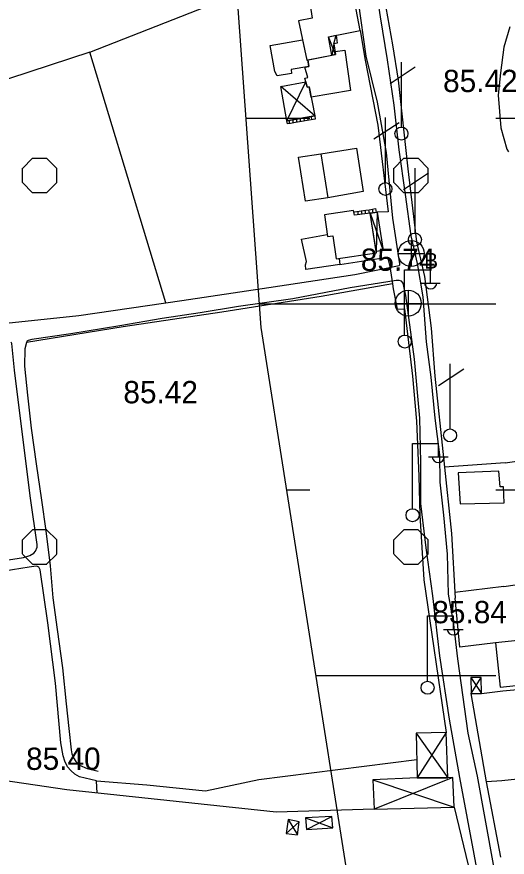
# Model space of a CAD drawing. Extents: x 417995 to 421451, y 4454518 to 4458015.
# Drawn here: x 419603.5 to 419735.5, y 4457408 to 4457634.2 of the extents above; entities that cross this region are included whole.
import ezdxf

# ---------------------------------------------------------------- set-up
doc = ezdxf.new("R2010")
doc.units = 0
for name, color, linetype in [('B_Ahir', 7, 'Continuous'), ('B_Betonzemin', 7, 'Continuous'), ('B_Kapi', 7, 'Continuous'), ('B_Merdiven', 7, 'Continuous'), ('B_Mesken', 7, 'Continuous'), ('B_Sundurma', 7, 'Continuous'), ('Egri_1m', 7, 'Continuous'), ('S_Elektrik_Diregi', 7, 'Continuous'), ('S_Rogar_Kapagi', 7, 'Continuous'), ('S_Rogar_Kapagi_Buski', 7, 'Continuous'), ('S_Telefon_Diregi', 7, 'Continuous'), ('Sinir_itirazli_Mulkiyet', 7, 'Continuous'), ('Sinir_Tel_bir_taraf', 7, 'Continuous'), ('SN_TASKIN', 7, 'Continuous'), ('SN_TR_TASKIN', 7, 'Continuous'), ('TR_TARIMALANI', 7, 'Continuous'), ('Y_Kot_Noktasi', 7, 'Continuous'), ('Y_Yol_Kotu', 7, 'Continuous'), ('Yol_Sose', 7, 'Continuous'), ('Yol_Toprak_Duz', 7, 'Continuous'), ('Yol_Toprak_Kesik', 7, 'Continuous')]:
    doc.layers.add(name, color=color, linetype=linetype)

msp = doc.modelspace()

# ---------------------------------------------------------------- linework, layer by layer
at = {"layer": 'B_Ahir'}
for points in [[(419685.38, 4457597.35), (419687.22, 4457585.45), (419681.23, 4457584.54), (419679.39, 4457596.43)], [(419680.12, 4457574.32), (419687.08, 4457575.63), (419687.17, 4457575.02), (419688.63, 4457575.2), (419689.45, 4457569.04), (419690.28, 4457569.16), (419690.51, 4457567.52), (419681.33, 4457566.19), (419681.25, 4457567.41), (419681.48, 4457568.29)]]:
    msp.add_lwpolyline(points, close=True, dxfattribs=at)
at = {"layer": 'B_Betonzemin'}
msp.add_lwpolyline([(419685.38, 4457597.35), (419695, 4457598.82), (419696.75, 4457587.16), (419687.22, 4457585.45)], dxfattribs=at)
at = {"layer": 'B_Kapi'}
for points in [[(419703.93, 4457566.98), (419704.68, 4457562.34)], [(419704.86, 4457560.95), (419705.91, 4457555.46)]]:
    msp.add_lwpolyline(points, dxfattribs=at)
at = {"layer": 'B_Merdiven'}
for p, q in [((419678.78, 4457606.65), (419678.85, 4457605.83)), ((419679.77, 4457606.84), (419679.84, 4457605.98)), ((419680.75, 4457607.02), (419680.83, 4457606.14)), ((419681.74, 4457607.2), (419681.82, 4457606.3)), ((419682.73, 4457607.38), (419682.81, 4457606.45)), ((419683.72, 4457607.56), (419683.8, 4457606.61)), ((419676.8, 4457606.29), (419676.87, 4457605.46)), ((419677.79, 4457606.47), (419677.86, 4457605.64)), ((419695.21, 4457581.84), (419695.37, 4457580.9)), ((419696.2, 4457581.97), (419696.36, 4457581.04)), ((419697.19, 4457582.1), (419697.35, 4457581.18)), ((419698.18, 4457582.24), (419698.34, 4457581.32)), ((419699.17, 4457582.42), (419699.34, 4457581.44))]:
    msp.add_line(p, q, dxfattribs=at)
for points in [[(419683.72, 4457607.56), (419683.8, 4457606.61), (419678.57, 4457605.78), (419677.21, 4457605.51), (419676.4, 4457605.4), (419676.23, 4457606.19)], [(419694.38, 4457580.76), (419694.22, 4457581.69), (419694.39, 4457581.73), (419697.47, 4457582.13), (419698.37, 4457582.26), (419700.07, 4457582.59), (419700.27, 4457581.55), (419698.67, 4457581.36)]]:
    msp.add_lwpolyline(points, close=True, dxfattribs=at)
at = {"layer": 'B_Mesken'}
for points in [[(419682.07, 4457640.36), (419683.04, 4457633.83), (419679.39, 4457633.14), (419681.6, 4457622.53), (419688.29, 4457623.88), (419687.43, 4457628.81), (419695.96, 4457630.51), (419693.68, 4457642.4)], [(419681.6, 4457622.53), (419681.89, 4457622.59), (419682.16, 4457620.83), (419677.41, 4457620), (419677.49, 4457618.97), (419673.58, 4457618.29), (419673.01, 4457619.48), (419671.7, 4457626.49), (419680.46, 4457627.99)], [(419682.74, 4457612.53), (419682.18, 4457615.38), (419681.71, 4457615.3), (419681.34, 4457616.69), (419681.08, 4457617.7), (419681.84, 4457617.83), (419681.06, 4457620.64), (419682.16, 4457620.83), (419681.89, 4457622.59), (419688.29, 4457623.88), (419689.31, 4457624.09), (419689.19, 4457624.87), (419691.79, 4457625.19), (419693.31, 4457614.38)], [(419686.31, 4457580.85), (419687.17, 4457575.02), (419688.63, 4457575.2), (419689.45, 4457569.04), (419700.34, 4457570.68), (419698.67, 4457581.36), (419694.38, 4457580.76), (419694.16, 4457582.02)], [(419722.36, 4457511.39), (419722.83, 4457503.05), (419734.76, 4457503.33), (419734.56, 4457507.68), (419733.66, 4457507.63), (419733.3, 4457511.86)], [(419732.35, 4457465.66), (419733.62, 4457453.77), (419749.95, 4457455.46), (419748.72, 4457467.36)]]:
    msp.add_lwpolyline(points, close=True, dxfattribs=at)
at = {"layer": 'B_Sundurma'}
for p, q in [((419688.88, 4457626.9), (419689.47, 4457629.22)), ((419689.31, 4457624.09), (419687.43, 4457628.81)), ((419688.88, 4457626.9), (419688.29, 4457623.88)), ((419676.23, 4457606.19), (419681.34, 4457616.69)), ((419683.72, 4457607.56), (419674.56, 4457615.46)), ((419698.67, 4457581.36), (419702.12, 4457571.29)), ((419700.55, 4457581.59), (419700.29, 4457570.99)), ((419725.7, 4457456.3), (419728.65, 4457452.02)), ((419725.87, 4457451.99), (419728.55, 4457456.31)), ((419719.14, 4457441.51), (419711.31, 4457429.33)), ((419711.02, 4457441.31), (419719.53, 4457429.35)), ((419699.38, 4457428.77), (419721.25, 4457421.4)), ((419720.93, 4457429.37), (419699.73, 4457420.92)), ((419681.54, 4457415.37), (419688.3, 4457418.92)), ((419676.06, 4457414.35), (419679.52, 4457417.49)), ((419676.57, 4457418.12), (419679.08, 4457413.96)), ((419681.24, 4457418.55), (419688.62, 4457415.86))]:
    msp.add_line(p, q, dxfattribs=at)
for points in [[(419689.47, 4457629.22), (419689.8, 4457627.09), (419688.88, 4457626.9), (419689.31, 4457624.09), (419688.29, 4457623.88), (419687.43, 4457628.81)], [(419683.72, 4457607.56), (419676.23, 4457606.19), (419674.56, 4457615.46), (419681.34, 4457616.69), (419681.71, 4457615.3), (419682.18, 4457615.38)], [(419698.67, 4457581.36), (419700.55, 4457581.59), (419702.12, 4457571.29), (419700.29, 4457570.99)], [(419725.7, 4457456.3), (419725.87, 4457451.99), (419728.65, 4457452.02), (419728.55, 4457456.31)], [(419711.02, 4457441.31), (419711.31, 4457429.33), (419719.53, 4457429.35), (419719.14, 4457441.51)], [(419711.31, 4457429.33), (419699.38, 4457428.77), (419699.73, 4457420.92), (419721.25, 4457421.4), (419720.93, 4457429.37), (419719.53, 4457429.35)], [(419681.24, 4457418.55), (419681.54, 4457415.37), (419688.62, 4457415.86), (419688.3, 4457418.92)], [(419676.57, 4457418.12), (419676.06, 4457414.35), (419679.08, 4457413.96), (419679.52, 4457417.49)]]:
    msp.add_lwpolyline(points, close=True, dxfattribs=at)
at = {"layer": 'Egri_1m'}
msp.add_spline([(419498.02, 4457542.28), (419504.81, 4457544.49), (419514.43, 4457548.58), (419524.56, 4457553.12), (419537.44, 4457558.92), (419547.43, 4457563.74), (419550.22, 4457565.35), (419552.73, 4457567.29), (419554.92, 4457569.43), (419556.12, 4457571.1), (419557.02, 4457572.79), (419557.68, 4457575.01), (419558.05, 4457577.59), (419558.31, 4457581.28), (419558.48, 4457585.33), (419558.49, 4457591.61), (419558.17, 4457598.24), (419557.08, 4457604.86), (419555.55, 4457611.27), (419554.31, 4457616), (419553.4, 4457618.49), (419552.2, 4457620.86), (419550.28, 4457623.51), (419546.52, 4457627.49), (419542.63, 4457631.2), (419540.25, 4457633.7), (419538.58, 4457635.72), (419537.5, 4457637.39), (419536.72, 4457639.14), (419536.22, 4457641.6), (419536.15, 4457644.29), (419536.64, 4457647.97), (419537.22, 4457650.07), (419538.07, 4457651.99), (419540.07, 4457655.26), (419541.32, 4457656.7), (419543.4, 4457658.42), (419548.19, 4457662.02), (419553.1, 4457665.73), (419558.31, 4457669.69), (419564.46, 4457674.45), (419571.87, 4457680.32), (419577.86, 4457685.16), (419582.62, 4457689.14), (419588.22, 4457694.23), (419594.08, 4457700.09), (419598.37, 4457704.75), (419601.95, 4457709.23), (419605.32, 4457714.17), (419608.33, 4457719.34)], degree=3, dxfattribs=at)
at = {"layer": 'S_Elektrik_Diregi'}
for p, q in [((419707.93, 4457548.62), (419707.93, 4457566.12)), ((419707.93, 4457566.12), (419714.93, 4457566.12)), ((419714.93, 4457562.62), (419714.93, 4457566.12)), ((419712.27, 4457562.48), (419717.52, 4457562.48)), ((419710.02, 4457501.86), (419710.02, 4457519.36)), ((419710.02, 4457519.36), (419717.02, 4457519.36)), ((419717.02, 4457515.86), (419717.02, 4457519.36)), ((419714.36, 4457515.72), (419719.61, 4457515.72)), ((419714.07, 4457455.42), (419714.07, 4457472.92)), ((419714.07, 4457472.92), (419721.07, 4457472.92)), ((419721.07, 4457469.42), (419721.07, 4457472.92)), ((419718.41, 4457469.28), (419723.66, 4457469.28))]:
    msp.add_line(p, q, dxfattribs=at)
for centre in [(419707.96, 4457546.79), (419710.06, 4457500.03), (419714.1, 4457453.59)]:
    msp.add_circle(centre, 1.75, dxfattribs=at)
for centre in [(419714.93, 4457562.64), (419717.02, 4457515.87), (419721.07, 4457469.44)]:
    msp.add_arc(centre, 1.66, 184.8384, 355.1464, dxfattribs=at)
at = {"layer": 'S_Rogar_Kapagi'}
for p, q in [((419708.94, 4457553.58), (419708.94, 4457560.58)), ((419705.37, 4457557.04), (419712.37, 4457557.04))]:
    msp.add_line(p, q, dxfattribs=at)
msp.add_circle((419708.89, 4457557.11), 3.5, dxfattribs=at)
at = {"layer": 'S_Rogar_Kapagi_Buski'}
for p, q in [((419709.68, 4457573.99), (419709.68, 4457566.99)), ((419706.18, 4457570.49), (419713.18, 4457570.49))]:
    msp.add_line(p, q, dxfattribs=at)
msp.add_circle((419709.68, 4457570.49), 3.5, dxfattribs=at)
at = {"layer": 'S_Telefon_Diregi'}
for p, q in [((419703.99, 4457616.25), (419710.75, 4457620.7)), ((419707.11, 4457604.53), (419707.11, 4457622.03)), ((419702.77, 4457589.6), (419702.77, 4457607.1)), ((419699.66, 4457601.32), (419706.41, 4457605.77)), ((419710.72, 4457575.99), (419710.72, 4457593.49)), ((419707.6, 4457587.71), (419714.36, 4457592.16)), ((419717.07, 4457534.99), (419723.83, 4457539.44)), ((419720.19, 4457523.27), (419720.19, 4457540.77))]:
    msp.add_line(p, q, dxfattribs=at)
for centre in [(419707.07, 4457602.78), (419702.74, 4457587.85), (419710.68, 4457574.24), (419720.15, 4457521.52)]:
    msp.add_circle(centre, 1.75, dxfattribs=at)
at = {"layer": 'Sinir_itirazli_Mulkiyet'}
for points in [[(419616.36, 4457788.55), (419631.07, 4457765.81), (419643.33, 4457748.24), (419655.22, 4457731.77), (419664.35, 4457716.52), (419675.65, 4457696.51), (419688.88, 4457670.76), (419695.19, 4457658.93), (419698.66, 4457650.45), (419702.4, 4457639.29), (419704.64, 4457626.65), (419706.16, 4457617.14), (419708.8, 4457593.28), (419711.16, 4457573.64), (419713.27, 4457564.28), (419715.08, 4457550.38), (419716.01, 4457537.42), (419718.43, 4457514.7), (419720.55, 4457495.12), (419721.53, 4457477.69)], [(419623.13, 4457624.73), (419690.48, 4457651.15)], [(419736.23, 4457631.54), (419734.64, 4457626.03), (419733.69, 4457619.12), (419733.11, 4457613.11), (419733.82, 4457604.32), (419735.45, 4457598.53), (419735.87, 4457597.84)], [(419695.96, 4457630.51), (419697.29, 4457622.5), (419700.71, 4457605.06), (419703.52, 4457581.74), (419700.55, 4457581.59)], [(419643.61, 4457557.22), (419623.13, 4457624.73), (419568.88, 4457606.9), (419517.59, 4457590.41)], [(419704.69, 4457562.34), (419685.45, 4457558.9), (419658.73, 4457554.7), (419632.17, 4457550.73), (419606.1, 4457546.55)], [(419734.98, 4457514.17), (419742.65, 4457515.16), (419770.59, 4457518.27), (419782.95, 4457519.83), (419796.78, 4457521.59), (419841.37, 4457528.54)], [(419734.98, 4457514.17), (419718.62, 4457512.93)], [(419734.98, 4457514.17), (419734.98, 4457514.17)], [(419734.98, 4457514.17), (419734.98, 4457514.17)], [(419712, 4457500.05), (419713.12, 4457482.62), (419719.14, 4457441.51)], [(419734.62, 4457480.85), (419721.44, 4457479.2)], [(419734.62, 4457480.85), (419734.63, 4457480.85)], [(419734.63, 4457480.85), (419734.62, 4457480.85)], [(419734.63, 4457480.85), (419741.34, 4457481.83)], [(419732.35, 4457465.66), (419722.81, 4457464.53), (419721.53, 4457477.69)], [(419625.16, 4457425.2), (419624.96, 4457428.52), (419638.55, 4457427.42), (419654.3, 4457425.86), (419668.68, 4457428.91), (419711.19, 4457434.23)], [(419733.85, 4457407.96), (419729.98, 4457428.22)], [(419721.25, 4457421.4), (419725.07, 4457405.79), (419728.91, 4457388.88), (419733.34, 4457371.27), (419733.45, 4457370.88)], [(419733.85, 4457407.94), (419733.85, 4457407.96)]]:
    msp.add_lwpolyline(points, dxfattribs=at)
at = {"layer": 'Sinir_Tel_bir_taraf'}
for points in [[(419690.51, 4457567.52), (419703.33, 4457569.49), (419703.93, 4457566.98)], [(419704.69, 4457562.34), (419704.86, 4457560.95)], [(419705.91, 4457555.46), (419707.88, 4457555.61), (419710.02, 4457537.47), (419711.11, 4457525.36), (419711.7, 4457510.57), (419712, 4457500.05)], [(419616.99, 4457426.06), (419585.25, 4457430.77), (419555.77, 4457435.16), (419523.71, 4457440.63), (419521.77, 4457459.28)], [(419728.65, 4457452.02), (419734.33, 4457452.7)], [(419734.33, 4457452.7), (419742.23, 4457453.46)], [(419734.33, 4457452.7), (419734.33, 4457452.7)], [(419734.33, 4457452.7), (419734.33, 4457452.7)], [(419734.07, 4457428.5), (419729.98, 4457428.22), (419725.87, 4457451.99)], [(419745.04, 4457429.69), (419734.07, 4457428.5)], [(419734.07, 4457428.5), (419734.07, 4457428.5)], [(419734.07, 4457428.5), (419734.07, 4457428.5)], [(419699.73, 4457420.92), (419673.35, 4457420.09), (419616.99, 4457426.06)]]:
    msp.add_lwpolyline(points, dxfattribs=at)
at = {"layer": 'SN_TASKIN'}
msp.add_lwpolyline([(421279.09, 4456215.61), (421195.31, 4456240.09), (421032.23, 4456272.97), (420928.59, 4456320.69), (420834.21, 4456393.35), (420746.64, 4456480.52), (420663.92, 4456586.47), (420574.11, 4456669.5), (420422.96, 4456744.08), (420282.11, 4456812), (420160.8, 4456835.05), (420091.41, 4456837.4), (419960.89, 4456961.81), (419854.4, 4457049.62), (419750.61, 4457217.33), (419705.67, 4457319.89), (419669.27, 4457550.58), (419656.39, 4457729.95), (419636.42, 4457793.06)], dxfattribs=at)
at = {"layer": 'SN_TR_TASKIN'}
for p, q in [((419665.23, 4457606.9), (419682.43, 4457606.9)), ((419732.43, 4457606.9), (419832.43, 4457606.9)), ((419668.81, 4457556.9), (419732.43, 4457556.9)), ((419676.16, 4457506.9), (419682.43, 4457506.9)), ((419732.43, 4457506.9), (419832.43, 4457506.9)), ((419684.05, 4457456.9), (419732.43, 4457456.9))]:
    msp.add_line(p, q, dxfattribs=at)
at = {"layer": 'TR_TARIMALANI'}
for p, q in [((419605, 4457593.4), (419607.71, 4457596.11)), ((419607.75, 4457596.14), (419611.58, 4457596.14)), ((419614.25, 4457593.4), (419611.54, 4457596.11)), ((419705, 4457593.4), (419707.71, 4457596.11)), ((419707.75, 4457596.14), (419711.58, 4457596.14)), ((419714.25, 4457593.4), (419711.54, 4457596.11)), ((419605.04, 4457589.6), (419605.04, 4457593.43)), ((419614.29, 4457589.6), (419614.29, 4457593.43)), ((419705.04, 4457589.6), (419705.04, 4457593.43)), ((419714.29, 4457589.6), (419714.29, 4457593.43)), ((419607.71, 4457586.86), (419605, 4457589.57)), ((419611.54, 4457586.86), (419614.25, 4457589.57)), ((419707.71, 4457586.86), (419705, 4457589.57)), ((419711.54, 4457586.86), (419714.25, 4457589.57)), ((419607.75, 4457586.89), (419611.58, 4457586.89)), ((419707.75, 4457586.89), (419711.58, 4457586.89)), ((419605, 4457493.4), (419607.71, 4457496.11)), ((419607.75, 4457496.14), (419611.58, 4457496.14)), ((419614.25, 4457493.4), (419611.54, 4457496.11)), ((419705, 4457493.4), (419707.71, 4457496.11)), ((419707.75, 4457496.14), (419711.58, 4457496.14)), ((419714.25, 4457493.4), (419711.54, 4457496.11)), ((419605.04, 4457489.6), (419605.04, 4457493.43)), ((419614.29, 4457489.6), (419614.29, 4457493.43)), ((419705.04, 4457489.6), (419705.04, 4457493.43)), ((419714.29, 4457489.6), (419714.29, 4457493.43)), ((419607.71, 4457486.86), (419605, 4457489.57)), ((419611.54, 4457486.86), (419614.25, 4457489.57)), ((419707.71, 4457486.86), (419705, 4457489.57)), ((419711.54, 4457486.86), (419714.25, 4457489.57)), ((419607.75, 4457486.89), (419611.58, 4457486.89)), ((419707.75, 4457486.89), (419711.58, 4457486.89))]:
    msp.add_line(p, q, dxfattribs=at)
at = {"layer": 'Yol_Sose'}
for points in [[(419700.05, 4457642.57), (419701.34, 4457634.17), (419703.25, 4457622.61), (419705, 4457610.44), (419706.34, 4457598.39), (419708.07, 4457586.38), (419709.56, 4457575.24), (419711.26, 4457567.76), (419712.86, 4457558.85), (419713.76, 4457546.66), (419714.95, 4457537.18), (419716.02, 4457526.15), (419717.29, 4457516.25), (419717.42, 4457508.94), (419718.36, 4457500), (419719.33, 4457489.52), (419719.66, 4457478.81), (419721.02, 4457471.3), (419722.14, 4457461.39), (419724.98, 4457441.37), (419727.42, 4457429.75)], [(419513.87, 4457531.85), (419515.03, 4457535.82), (419515.74, 4457537.34), (419516.75, 4457538.54), (419518.46, 4457539.77), (419520.77, 4457540.91), (419540.87, 4457544.36), (419559.65, 4457546.81), (419582.47, 4457550.18), (419600.66, 4457551.69), (419620.21, 4457553.83), (419647.91, 4457557.85), (419671.33, 4457561.29), (419694.54, 4457564.85), (419706.45, 4457567.21), (419706.59, 4457567.46), (419706.6, 4457567.74), (419704.76, 4457579.96), (419703.07, 4457597.65), (419700.6, 4457611.21), (419697.59, 4457623.59), (419695.54, 4457638.32)], [(419722.77, 4457429.45), (419720.04, 4457445.15), (419717.41, 4457462.18), (419715.54, 4457478.31), (419713.74, 4457491.28), (419712.29, 4457503.2), (419712.28, 4457514.33), (419711.97, 4457526.11), (419710.58, 4457542.04), (419708.24, 4457559.15), (419707.55, 4457562.48), (419707.07, 4457563.07), (419706.44, 4457563.22), (419705.68, 4457563.18), (419693.29, 4457561.27), (419677.86, 4457558.31), (419663.23, 4457556.22), (419652.88, 4457554.53), (419642.63, 4457552.96), (419631.24, 4457551.04), (419618.06, 4457548.85), (419607.57, 4457547.36), (419606.56, 4457547.04), (419606.24, 4457546.85), (419606.1, 4457546.55)], [(419733.52, 4457377.22), (419728.7, 4457397.75), (419722.77, 4457429.45)], [(419727.42, 4457429.75), (419731.8, 4457405.96), (419733.74, 4457397.63)]]:
    msp.add_lwpolyline(points, dxfattribs=at)
at = {"layer": 'Yol_Toprak_Duz'}
for points in [[(419609.01, 4457491.39), (419609.02, 4457492.18), (419607.22, 4457504.65), (419604.6, 4457525.34), (419602.85, 4457539.03), (419602.16, 4457546.21), (419602.02, 4457546.64)], [(419624.96, 4457428.52), (419620.35, 4457429.6), (419619.13, 4457430.28), (419618.02, 4457431.26), (419617.2, 4457432.27), (419616.44, 4457433.84), (419615.98, 4457435.2), (419615.35, 4457438.71), (419613.89, 4457454.78), (419611.82, 4457471.01), (419609.82, 4457485.34), (419609.47, 4457486.08), (419609.11, 4457486.21), (419608.7, 4457486.27), (419606.87, 4457486.03), (419600.13, 4457484.96)]]:
    msp.add_lwpolyline(points, dxfattribs=at)
at = {"layer": 'Yol_Toprak_Kesik'}
for points in [[(419606.1, 4457546.55), (419605.69, 4457544.85), (419605.58, 4457540.19), (419606.38, 4457532.31), (419607.35, 4457523.5), (419608.68, 4457513.83), (419610.14, 4457504.08), (419611.34, 4457495.84), (419612.46, 4457486.37), (419613.21, 4457477.76), (419614.38, 4457469.28), (419615.81, 4457458.92), (419616.78, 4457449.25), (419617.54, 4457442.57), (419618.18, 4457436.83), (419618.35, 4457435.74), (419618.75, 4457434.7), (419619.37, 4457433.74), (419620.43, 4457432.73), (419622.47, 4457431.83), (419625.42, 4457431.08)], [(419523.38, 4457487.57), (419527.95, 4457486.68), (419529.76, 4457486.65), (419542.81, 4457487.34), (419554.73, 4457487.23), (419572.04, 4457486.67), (419582.36, 4457487.33), (419598.89, 4457487.61), (419605.28, 4457488.62), (419607.04, 4457489.2), (419608.09, 4457489.84), (419608.58, 4457490.39), (419609.01, 4457491.39)]]:
    msp.add_lwpolyline(points, dxfattribs=at)

# ---------------------------------------------------------------- texts
at = {"layer": 'S_Rogar_Kapagi_Buski'}
msp.add_text('B', height=4.2, dxfattribs=at).set_placement((419713.18, 4457566.43))
at = {"layer": 'Y_Kot_Noktasi'}
for s, p in [('85.42', (419718.27, 4457613.93)), ('85.42', (419632.2, 4457530.15)), ('85.84', (419715.37, 4457470.94))]:
    msp.add_text(s, height=6, rotation=0.0374, dxfattribs=at).set_placement(p)
at = {"layer": 'Y_Yol_Kotu'}
for s, p in [('85.74', (419696.13, 4457565.81)), ('85.40', (419606, 4457431.46))]:
    msp.add_text(s, height=6, rotation=0.0374, dxfattribs=at).set_placement(p)

doc.saveas('drawing.dxf')
